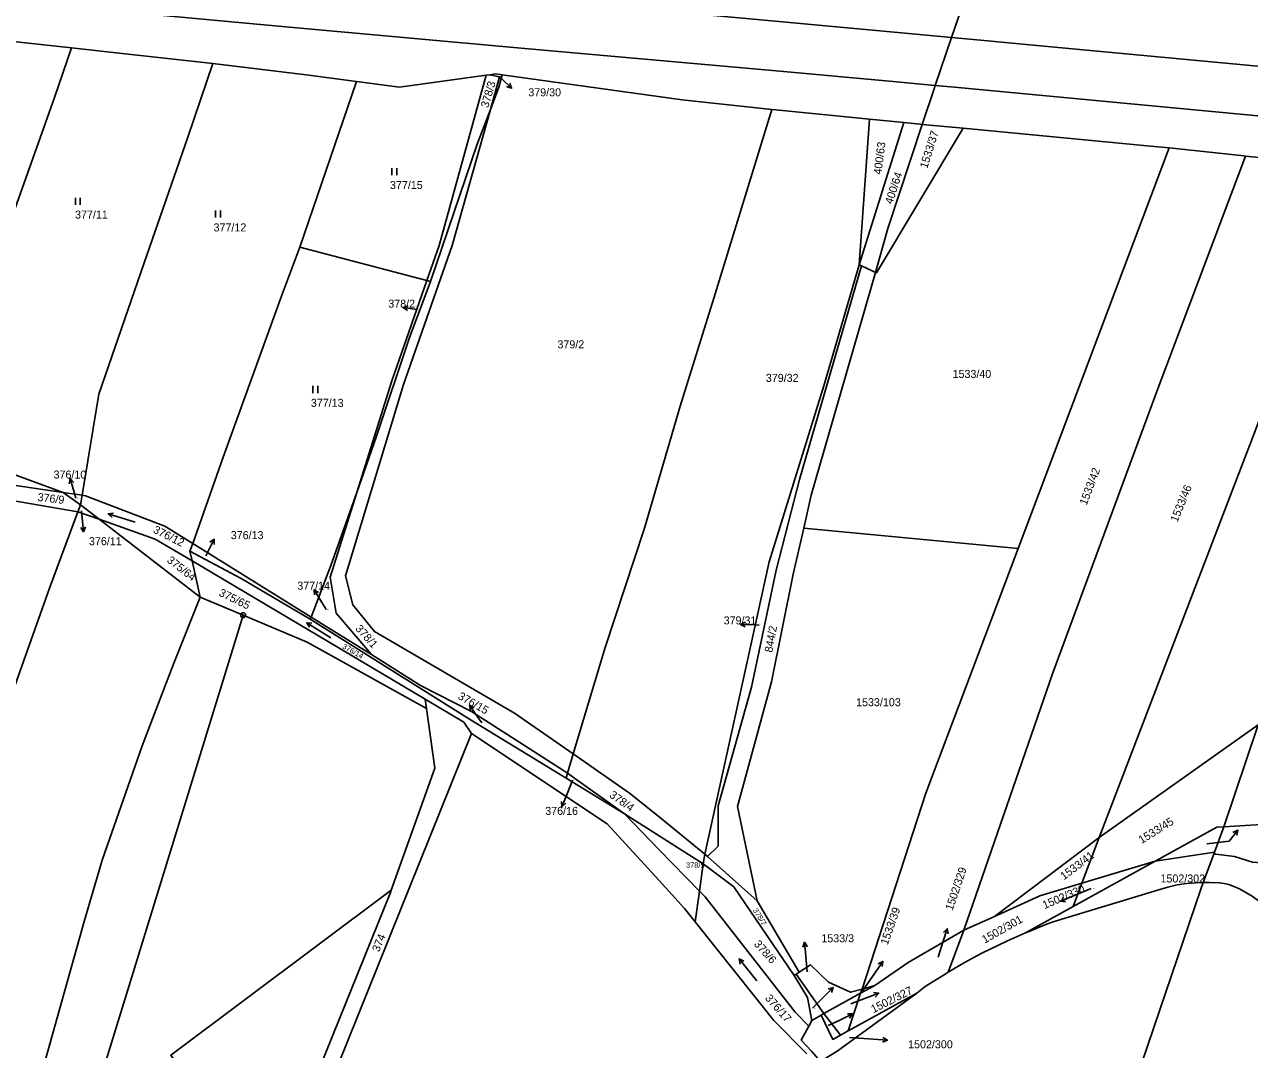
# Model space of a CAD drawing. Extents: x -737240 to -735272, y -1119606 to -1117878.
# Drawn here: x -737009.8 to -736749.6, y -1118243.1 to -1118025.3 of the extents above; entities that cross this region are included whole.
import ezdxf

# ---------------------------------------------------------------- set-up
doc = ezdxf.new("R2010")
doc.units = 0
for name, color, linetype in [('Level 1', 7, 'Continuous'), ('Level 13', 7, 'Continuous'), ('Level 16', 7, 'Continuous'), ('Level 18', 7, 'Continuous'), ('Level 25', 7, 'Continuous'), ('Level 4', 7, 'Continuous')]:
    doc.layers.add(name, color=color, linetype=linetype)

msp = doc.modelspace()

# ---------------------------------------------------------------- linework, layer by layer
at = {"layer": 'Level 1'}
for p, q in [((-736812.91, -1118028.09), (-736809.2, -1118017.18)), ((-736809.2, -1118017.18), (-736812.91, -1118028.09)), ((-736816.38, -1118038.3), (-736812.91, -1118028.09)), ((-736812.91, -1118028.09), (-736816.38, -1118038.3)), ((-736939.34, -1118037.42), (-736951.34, -1118072.65)), ((-736910.98, -1118036.01), (-736911.79, -1118036.12)), ((-736832.54, -1118076.38), (-736830.36, -1118045.47)), ((-736832.54, -1118076.38), (-736823.08, -1118046.18)), ((-736830.36, -1118045.47), (-736823.08, -1118046.18)), ((-736810.46, -1118047.38), (-736819.12, -1118046.55)), ((-736951.34, -1118072.65), (-736924.38, -1118079.73)), ((-736832.01, -1118076.63), (-736832.54, -1118076.38)), ((-736924.38, -1118079.73), (-736923.59, -1118079.94)), ((-737026.48, -1118115.63), (-737001.64, -1118124.76)), ((-737001.64, -1118124.76), (-736997.61, -1118125.35)), ((-736997.95, -1118127.41), (-737001.64, -1118124.76)), ((-736997.61, -1118125.35), (-736997.95, -1118127.41)), ((-736998.51, -1118128.86), (-736997.95, -1118127.41)), ((-736997.95, -1118127.41), (-736994.01, -1118130.45)), ((-736994.01, -1118130.45), (-736998.51, -1118128.86)), ((-736994.01, -1118130.45), (-736972.51, -1118147)), ((-736798.78, -1118136.7), (-736844.32, -1118132.33)), ((-736974.11, -1118135.6), (-736974.7, -1118137.26)), ((-736974.11, -1118135.6), (-736948.97, -1118151.23)), ((-736974.7, -1118137.26), (-736974.24, -1118139.29)), ((-736974.24, -1118139.29), (-736972.51, -1118147)), ((-736974.24, -1118139.29), (-736924.72, -1118168.66)), ((-736963.38, -1118150.85), (-736972.51, -1118147)), ((-737009.24, -1118299.65), (-736963.38, -1118150.85)), ((-736948.97, -1118151.23), (-736949.19, -1118151.7)), ((-736948.97, -1118151.23), (-736936.16, -1118159.2)), ((-736924.44, -1118170.69), (-736924.72, -1118168.66)), ((-736747.81, -1118174.14), (-736781.53, -1118198.09)), ((-736755.09, -1118195.82), (-736747.81, -1118174.14)), ((-736893.32, -1118180.32), (-736894.5, -1118184.43)), ((-736894.5, -1118184.43), (-736894.81, -1118185.49)), ((-736894.81, -1118185.49), (-736882.42, -1118193.08)), ((-736894.5, -1118184.43), (-736882.42, -1118193.08)), ((-736865.69, -1118203.69), (-736882.42, -1118193.08)), ((-736755.09, -1118195.82), (-736757.06, -1118201.18)), ((-736730.18, -1118194.26), (-736755.09, -1118195.82)), ((-736781.53, -1118198.09), (-736803.81, -1118214.83)), ((-736785.25, -1118207.8), (-736781.53, -1118198.09)), ((-736769.68, -1118203.14), (-736757.06, -1118201.18)), ((-736757.06, -1118201.18), (-736757.23, -1118201.63)), ((-736865.69, -1118203.69), (-736866.47, -1118209.45)), ((-736865.33, -1118201.6), (-736865.69, -1118203.69)), ((-736865.33, -1118201.6), (-736864.72, -1118202.1)), ((-736854.21, -1118211.54), (-736864.72, -1118202.1)), ((-736787.06, -1118212.75), (-736769.68, -1118203.14)), ((-736769.68, -1118203.14), (-736785.25, -1118207.8)), ((-736757.23, -1118201.63), (-736759.44, -1118207.66)), ((-736785.25, -1118207.8), (-736787.06, -1118212.75)), ((-736866.47, -1118209.45), (-736867.36, -1118216.03)), ((-736787.06, -1118212.75), (-736797.22, -1118218.36)), ((-736810.33, -1118217.78), (-736803.81, -1118214.83)), ((-736813.6, -1118226.68), (-736810.33, -1118217.78)), ((-736845.95, -1118227.14), (-736845.26, -1118226.69)), ((-736840.01, -1118235.5), (-736845.95, -1118227.14)), ((-736829.24, -1118229.51), (-736832.22, -1118231.17)), ((-736829.24, -1118229.51), (-736831.93, -1118230.27)), ((-736832.22, -1118231.17), (-736840.01, -1118235.5)), ((-736837, -1118243.36), (-736820.32, -1118231.12)), ((-736834.86, -1118239.18), (-736820.32, -1118231.12)), ((-736834.86, -1118239.18), (-736832.22, -1118231.17)), ((-736831.93, -1118230.27), (-736832.22, -1118231.17)), ((-736842.6, -1118236.94), (-736840.59, -1118235.82)), ((-736840.01, -1118235.5), (-736840.59, -1118235.82)), ((-736836.47, -1118240.07), (-736840.01, -1118235.5)), ((-736836.47, -1118240.07), (-736834.86, -1118239.18))]:
    msp.add_line(p, q, dxfattribs=at)
for points in [[(-736999.84, -1118030.29), (-737009.63, -1118029.2), (-737028.62, -1118027.19)], [(-736999.84, -1118030.29), (-737003.49, -1118040.84), (-737012.61, -1118066.56)], [(-736969.86, -1118033.62), (-736989.75, -1118031.41), (-736999.84, -1118030.29)], [(-736969.86, -1118033.62), (-736975.13, -1118049.29), (-736984.39, -1118075.96), (-736994.05, -1118103.91), (-736997.61, -1118125.35)], [(-736939.34, -1118037.42), (-736950, -1118036.02), (-736969.86, -1118033.62)], [(-736911.79, -1118036.12), (-736930.15, -1118038.62), (-736939.34, -1118037.42)], [(-736911.79, -1118036.12), (-736921.77, -1118072.27), (-736924.38, -1118079.73)], [(-736908.34, -1118036.06), (-736908.81, -1118035.99), (-736909.82, -1118035.85), (-736910.98, -1118036.01)], [(-736910.98, -1118036.01), (-736908.92, -1118036.45), (-736910.88, -1118043.42)], [(-736910.88, -1118043.42), (-736909.05, -1118038.66), (-736908.34, -1118036.06)], [(-736908.34, -1118036.06), (-736870.16, -1118041.36), (-736851.09, -1118043.37)], [(-736819.12, -1118046.55), (-736816.61, -1118038.98), (-736816.38, -1118038.3)], [(-736816.38, -1118038.3), (-736816.61, -1118038.98), (-736819.12, -1118046.55)], [(-736893.32, -1118180.32), (-736905.77, -1118171.67), (-736935.51, -1118154.34), (-736940.08, -1118148.67), (-736941.63, -1118142.47), (-736929.3, -1118101.83), (-736918.99, -1118072.26), (-736910.88, -1118043.42)], [(-736923.59, -1118079.94), (-736913.71, -1118050.78), (-736910.88, -1118043.42)], [(-736851.09, -1118043.37), (-736863.44, -1118083.47), (-736870.56, -1118106.4), (-736878.17, -1118132.33), (-736886.46, -1118157.72), (-736893.32, -1118180.32)], [(-736830.36, -1118045.47), (-736850.27, -1118043.46), (-736851.09, -1118043.37)], [(-736829.1, -1118078.01), (-736826.42, -1118068.71), (-736819.12, -1118046.55)], [(-736819.12, -1118046.55), (-736826.42, -1118068.71), (-736829.1, -1118078.01)], [(-736810.46, -1118047.38), (-736828.86, -1118078.12), (-736829.1, -1118078.01)], [(-736823.08, -1118046.18), (-736819.57, -1118046.52), (-736819.12, -1118046.55)], [(-736766.7, -1118051.57), (-736770.65, -1118051.19), (-736790.55, -1118049.28), (-736810.46, -1118047.38)], [(-736798.78, -1118136.7), (-736791.5, -1118117.36), (-736766.7, -1118051.57)], [(-736750.46, -1118053.28), (-736750.82, -1118053.25), (-736766.7, -1118051.57)], [(-736810.33, -1118217.78), (-736791.39, -1118163.12), (-736769.01, -1118102.5), (-736750.46, -1118053.28)], [(-736781.53, -1118198.09), (-736748.3, -1118111.34), (-736727.55, -1118055.59)], [(-736727.55, -1118055.59), (-736730.99, -1118055.21), (-736750.46, -1118053.28)], [(-736951.34, -1118072.65), (-736955.17, -1118082.83), (-736967.64, -1118117.3), (-736974.11, -1118135.6)], [(-736865.33, -1118201.6), (-736851.69, -1118139.52), (-736840.02, -1118102.1), (-736832.54, -1118076.38)], [(-736864.72, -1118202.1), (-736862.5, -1118199.94), (-736862.52, -1118191.37), (-736855.4, -1118166.1), (-736850.19, -1118141.26), (-736845.18, -1118121.98), (-736832.01, -1118076.63)], [(-736829.1, -1118078.01), (-736842.73, -1118125.32), (-736844.32, -1118132.33), (-736846.57, -1118142.11), (-736851.15, -1118165), (-736858.35, -1118191.51), (-736854.21, -1118211.54)], [(-736844.32, -1118132.33), (-736842.73, -1118125.32), (-736829.1, -1118078.01)], [(-736832.01, -1118076.63), (-736829.66, -1118077.74), (-736829.1, -1118078.01)], [(-736924.38, -1118079.73), (-736931.83, -1118101.03), (-736939.27, -1118124.74)], [(-736939.27, -1118124.74), (-736935.04, -1118112.8), (-736928.11, -1118092.04), (-736923.59, -1118079.94)], [(-737028.4, -1118121.17), (-737020.86, -1118121.96), (-737001.64, -1118124.76)], [(-737029.43, -1118124.13), (-737021.15, -1118125.01), (-736998.51, -1118128.86)], [(-736997.61, -1118125.35), (-736996.85, -1118125.46), (-736980.03, -1118131.92), (-736974.11, -1118135.6)], [(-736939.27, -1118124.74), (-736944.78, -1118140.31), (-736948.97, -1118151.23)], [(-736939.27, -1118124.74), (-736944.92, -1118142.76), (-736943.65, -1118150.38), (-736936.16, -1118159.2)], [(-736998.51, -1118128.86), (-737004.54, -1118145.1), (-737020.58, -1118190.19), (-737023.38, -1118200.86), (-737028.93, -1118218.11), (-737036.75, -1118245.28), (-737041.62, -1118262.4), (-737044.75, -1118273.81), (-737051.26, -1118299.81), (-737053.73, -1118307.95), (-737057.43, -1118322.6), (-737064.5, -1118349.56), (-737069.08, -1118368.38), (-737073.33, -1118384.02), (-737078.61, -1118401.88), (-737082.32, -1118416.88)], [(-736994.01, -1118130.45), (-736982.05, -1118134.66), (-736974.24, -1118139.29)], [(-736845.26, -1118226.69), (-736854.21, -1118211.54), (-736858.35, -1118191.51), (-736851.15, -1118165), (-736846.57, -1118142.11), (-736844.32, -1118132.33)], [(-736949.19, -1118151.7), (-736963.82, -1118143.02), (-736974.7, -1118137.26)], [(-736831.93, -1118230.27), (-736818.35, -1118188.66), (-736798.78, -1118136.7)], [(-736972.51, -1118147), (-736978.14, -1118161.04), (-736984.85, -1118178.63), (-736993.36, -1118202.91), (-736997.19, -1118215.89), (-737006.03, -1118247.48), (-737010.55, -1118262.71), (-737020.29, -1118294.69), (-737025.19, -1118311.61)], [(-736963.38, -1118150.85), (-736949.77, -1118156.59), (-736924.44, -1118170.69)], [(-736949.19, -1118151.7), (-736915.33, -1118172.9), (-736894.81, -1118185.49)], [(-736936.16, -1118159.2), (-736925.74, -1118165.78), (-736914.87, -1118171.32), (-736895.16, -1118183.96), (-736894.5, -1118184.43)], [(-736924.72, -1118168.66), (-736916.54, -1118173.59), (-736914.91, -1118175.99)], [(-736931.93, -1118209.27), (-736922.7, -1118183.38), (-736924.44, -1118170.69)], [(-736953.91, -1118277.53), (-736945.61, -1118252.3), (-736914.91, -1118175.99)], [(-736914.91, -1118175.99), (-736886.08, -1118195.14), (-736875, -1118207.21), (-736869.64, -1118213.17), (-736867.36, -1118216.03)], [(-736893.32, -1118180.32), (-736881.31, -1118188.66), (-736875, -1118193.67), (-736865.33, -1118201.6)], [(-736882.42, -1118193.08), (-736875, -1118200.67), (-736866.47, -1118209.45)], [(-736769.68, -1118203.14), (-736756.59, -1118195.91), (-736755.09, -1118195.82)], [(-736757.23, -1118201.63), (-736756.74, -1118201.6), (-736752.8, -1118202.14), (-736748.96, -1118203.31), (-736746.23, -1118203.56), (-736743.27, -1118203.28), (-736741.34, -1118202.78), (-736738.73, -1118201.37), (-736737.93, -1118200.74), (-736736.59, -1118199.12), (-736735.62, -1118197.36), (-736734.99, -1118196.41), (-736734.37, -1118195.75), (-736733.11, -1118194.92), (-736732.14, -1118194.51), (-736730.18, -1118194.26)], [(-736865.69, -1118203.69), (-736859.19, -1118208.53), (-736846.31, -1118227.38)], [(-736931.93, -1118209.27), (-736978.77, -1118244.35), (-736957.79, -1118272.35)], [(-736956.52, -1118274.04), (-736948.53, -1118250.4), (-736932.11, -1118209.76), (-736931.93, -1118209.27)], [(-736803.81, -1118214.83), (-736794.13, -1118210.45), (-736785.25, -1118207.8)], [(-736797.22, -1118218.36), (-736796.46, -1118218.03), (-736792.74, -1118216.52), (-736791.11, -1118215.94), (-736768.67, -1118209.14), (-736766.95, -1118208.62), (-736765, -1118208.15), (-736763.02, -1118207.83), (-736761.02, -1118207.68), (-736759.44, -1118207.66)], [(-736759.44, -1118207.66), (-736759.96, -1118209.06), (-736784.9, -1118282.41), (-736785.29, -1118286.84)], [(-736759.44, -1118207.66), (-736758.02, -1118207.64), (-736756.01, -1118207.72), (-736755.02, -1118207.85), (-736754.03, -1118208.09), (-736753.08, -1118208.45), (-736751.76, -1118208.98), (-736749.09, -1118210.57), (-736747.46, -1118211.75), (-736746.33, -1118212.75), (-736744.95, -1118214.23), (-736744.05, -1118215.44), (-736743.33, -1118216.78), (-736742.64, -1118218.66), (-736742.08, -1118222.4)], [(-736866.47, -1118209.45), (-736865.28, -1118210.67), (-736846.1, -1118235.22), (-736843.23, -1118238.13)], [(-736854.21, -1118211.54), (-736845.26, -1118226.69), (-736845.95, -1118227.14), (-736846.31, -1118227.38)], [(-736867.36, -1118216.03), (-736850.67, -1118236.94), (-736843.65, -1118244.05)], [(-736810.33, -1118217.78), (-736822.15, -1118224.62), (-736829.24, -1118229.51)], [(-736813.6, -1118226.68), (-736809.99, -1118224.54), (-736806.45, -1118222.66), (-736801.04, -1118220.04), (-736797.22, -1118218.36)], [(-736842.6, -1118236.94), (-736843.5, -1118232.05), (-736846.31, -1118227.38), (-736845.95, -1118227.14)], [(-736846.31, -1118227.38), (-736843.5, -1118232.05), (-736842.6, -1118236.94), (-736843.23, -1118238.13)], [(-736845.26, -1118226.69), (-736842.89, -1118225.14), (-736839.04, -1118228.78), (-736834.35, -1118230.95), (-736831.93, -1118230.27)], [(-736820.32, -1118231.12), (-736818.51, -1118229.76), (-736814.28, -1118227.09), (-736813.6, -1118226.68)], [(-736837, -1118243.36), (-736840.73, -1118245.65), (-736842.68, -1118243.51), (-736844.83, -1118241.16), (-736843.23, -1118238.13), (-736842.6, -1118236.94)], [(-736840.59, -1118235.82), (-736838.13, -1118240.99), (-736836.47, -1118240.07)], [(-736843.23, -1118238.13), (-736844.83, -1118241.16), (-736842.68, -1118243.51)]]:
    msp.add_lwpolyline(points, dxfattribs=at)
at = {"layer": 'Level 13'}
msp.add_lwpolyline([(-736809.2, -1118017.18), (-736812.91, -1118028.09), (-736816.38, -1118038.3), (-736816.61, -1118038.98), (-736819.12, -1118046.55), (-736826.42, -1118068.71), (-736829.1, -1118078.01), (-736842.73, -1118125.32), (-736844.32, -1118132.33), (-736846.57, -1118142.11), (-736851.15, -1118165), (-736858.35, -1118191.51), (-736854.21, -1118211.54), (-736845.26, -1118226.69), (-736845.95, -1118227.14), (-736846.31, -1118227.38), (-736843.5, -1118232.05), (-736842.6, -1118236.94), (-736843.23, -1118238.13), (-736844.83, -1118241.16), (-736842.68, -1118243.51)], dxfattribs=at)
msp.add_lwpolyline([(-736809.2, -1118017.18), (-736812.91, -1118028.09), (-736816.38, -1118038.3), (-736816.61, -1118038.98), (-736819.12, -1118046.55), (-736826.42, -1118068.71), (-736829.1, -1118078.01), (-736842.73, -1118125.32), (-736844.32, -1118132.33), (-736846.57, -1118142.11), (-736851.15, -1118165), (-736858.35, -1118191.51), (-736854.21, -1118211.54), (-736845.26, -1118226.69), (-736845.95, -1118227.14), (-736846.31, -1118227.38), (-736843.5, -1118232.05), (-736842.6, -1118236.94), (-736843.23, -1118238.13), (-736844.83, -1118241.16), (-736842.68, -1118243.51)], dxfattribs=at)
at = {"layer": 'Level 16'}
for points in [[(-736909.01, -1118036.29), (-736908.51, -1118036.78), (-736906.373, -1118038.885)], [(-736906.734, -1118037.827), (-736906.373, -1118038.885), (-736907.436, -1118038.54)], [(-736928.51, -1118086.13), (-736929.431, -1118085.497), (-736928.372, -1118085.139)], [(-736926.41, -1118085.92), (-736926.46, -1118085.91), (-736929.431, -1118085.497)], [(-737000.316, -1118122.908), (-737000.114, -1118121.808), (-736999.356, -1118122.63)], [(-736998.9, -1118125.99), (-736999.28, -1118124.69), (-737000.114, -1118121.808)], [(-736997.75, -1118128.65), (-736997.59, -1118130.14), (-736997.27, -1118133.123)], [(-736996.879, -1118132.075), (-736997.27, -1118133.123), (-736997.874, -1118132.182)], [(-736971.32, -1118138.24), (-736970.89, -1118137.37), (-736969.567, -1118134.678)], [(-736970.456, -1118135.355), (-736969.567, -1118134.678), (-736969.559, -1118135.796)], [(-736948.242, -1118146.536), (-736948.338, -1118145.423), (-736947.389, -1118146.014)], [(-736945.74, -1118149.66), (-736946.77, -1118147.98), (-736948.338, -1118145.423)], [(-736856.785, -1118153.335), (-736857.768, -1118152.802), (-736856.753, -1118152.335)], [(-736853.78, -1118152.93), (-736854.77, -1118152.9), (-736857.768, -1118152.802)], [(-736915.123, -1118171.063), (-736915.276, -1118169.955), (-736914.298, -1118170.498)], [(-736912.71, -1118173.71), (-736913.58, -1118172.43), (-736915.276, -1118169.955)], [(-736893.46, -1118185.89), (-736894.58, -1118188.77), (-736895.668, -1118191.566)], [(-736894.839, -1118190.815), (-736895.668, -1118191.566), (-736895.771, -1118190.453)], [(-736758.71, -1118199.4), (-736753.95, -1118198.88), (-736752.133, -1118196.493)], [(-736753.136, -1118196.986), (-736752.133, -1118196.493), (-736752.341, -1118197.591)], [(-736783.25, -1118208.93), (-736787.03, -1118210.49), (-736789.804, -1118211.633)], [(-736788.689, -1118211.714), (-736789.804, -1118211.633), (-736789.07, -1118210.79)], [(-736815.78, -1118223.5), (-736814.75, -1118220.31), (-736813.83, -1118217.455)], [(-736814.612, -1118218.253), (-736813.83, -1118217.455), (-736813.661, -1118218.56)], [(-736844.537, -1118221.379), (-736844.123, -1118220.341), (-736843.541, -1118221.295)], [(-736843.59, -1118226.59), (-736843.87, -1118223.33), (-736844.123, -1118220.341)], [(-736831.82, -1118230.67), (-736829.21, -1118226.88), (-736827.509, -1118224.409)], [(-736828.488, -1118224.949), (-736827.509, -1118224.409), (-736827.664, -1118225.516)], [(-736842.42, -1118234.36), (-736840.15, -1118232.06), (-736838.043, -1118229.924)], [(-736839.101, -1118230.285), (-736838.043, -1118229.924), (-736838.389, -1118230.987)], [(-736834.3, -1118233.39), (-736831.18, -1118232.21), (-736828.376, -1118231.144)], [(-736829.488, -1118231.032), (-736828.376, -1118231.144), (-736829.133, -1118231.967)], [(-736839.12, -1118238.05), (-736836.63, -1118236.86), (-736833.922, -1118235.569)], [(-736835.04, -1118235.548), (-736833.922, -1118235.569), (-736834.61, -1118236.45)], [(-736834.56, -1118240.57), (-736829.53, -1118240.94), (-736826.538, -1118241.16)], [(-736827.499, -1118240.588), (-736826.538, -1118241.16), (-736827.572, -1118241.585)]]:
    msp.add_lwpolyline(points, dxfattribs=at)
at = {"layer": 'Level 25'}
for p, q in [((-736931.797, -1118055.855), (-736931.797, -1118057.355)), ((-736930.775, -1118057.355), (-736930.775, -1118055.855)), ((-736999.037, -1118062.145), (-736999.037, -1118063.645)), ((-736998.015, -1118063.645), (-736998.015, -1118062.145)), ((-736969.247, -1118064.865), (-736969.247, -1118066.365)), ((-736968.225, -1118066.365), (-736968.225, -1118064.865)), ((-736948.557, -1118102.135), (-736948.557, -1118103.635)), ((-736947.535, -1118103.635), (-736947.535, -1118102.135)), ((-736986.303, -1118131.103), (-736992.037, -1118129.337)), ((-736944.798, -1118155.634), (-736949.882, -1118152.446)), ((-736854.303, -1118228.55), (-736858.057, -1118223.87))]:
    msp.add_line(p, q, dxfattribs=at)
for points in [[(-736991.228, -1118130.109), (-736992.037, -1118129.337), (-736990.934, -1118129.154)], [(-736949.3, -1118153.401), (-736949.882, -1118152.446), (-736948.769, -1118152.554)], [(-736857.821, -1118224.963), (-736858.057, -1118223.87), (-736857.041, -1118224.337)]]:
    msp.add_lwpolyline(points, dxfattribs=at)
for major_axis in [(0.414, 0.308), (0.0301, 0.0224)]:
    msp.add_ellipse((-736963.38, -1118150.85), major_axis=major_axis, ratio=0.9848078, dxfattribs=at)
at = {"layer": 'Level 4'}
for points in [[(-737233.313, -1117990.121), (-737210.41, -1117992.23), (-737181.58, -1117994.67), (-737177.12, -1117995.17), (-737161.59, -1117996.57), (-737109.55, -1118001.33), (-737056.8, -1118006.11), (-737006.77, -1118010.53), (-736954.43, -1118015.25), (-736902.05, -1118019.83), (-736850.36, -1118024.62), (-736820.5, -1118027.4), (-736812.91, -1118028.09)], [(-736816.38, -1118038.3), (-736826.07, -1118037.41), (-736850.92, -1118035.13), (-736903.57, -1118030.41), (-736955.08, -1118025.74), (-737008.02, -1118020.85), (-737060.1, -1118016.24), (-737111.07, -1118011.6), (-737162.8, -1118007.01), (-737177.74, -1118005.66), (-737188.18, -1118004.68), (-737211.67, -1118002.49), (-737233.313, -1118000.511)], [(-736812.91, -1118028.09), (-736805.23, -1118028.79), (-736799.36, -1118029.39), (-736748.66, -1118034.11), (-736723.64, -1118036.51), (-736697.76, -1118039.3), (-736671.76, -1118042.22), (-736645.75, -1118045.35), (-736620.03, -1118048.55), (-736595.43, -1118051.84), (-736580.78, -1118053.88)], [(-736816.38, -1118038.3), (-736812.31, -1118038.67), (-736724.62, -1118046.97), (-736698.3, -1118049.83), (-736671.36, -1118052.86), (-736645.81, -1118055.92), (-736621.16, -1118059.07), (-736596.14, -1118062.39), (-736584.11, -1118064.06)]]:
    msp.add_lwpolyline(points, dxfattribs=at)

# ---------------------------------------------------------------- texts
at = {"layer": 'Level 16'}
for s, p in [('379/30', (-736902.82, -1118040.59)), ('378/2', (-736932.555, -1118085.5)), ('376/10', (-737003.66, -1118121.81)), ('376/13', (-736966.02, -1118134.68)), ('376/11', (-736996.14, -1118135.97)), ('377/14', (-736951.89, -1118145.42)), ('379/31', (-736861.32, -1118152.8)), ('376/16', (-736899.22, -1118193.27)), ('1533/3', (-736840.57, -1118220.34)), ('1502/300', (-736822.14, -1118242.86))]:
    msp.add_text(s, height=1.7, dxfattribs=at).set_placement(p)
for s, rotation, p in [('376/15', 330.20802, (-736917.913, -1118168.523)), ('1502/329', 71.45118, (-736812.688, -1118213.717)), ('1502/330', 23.10489, (-736793.157, -1118213.314)), ('1533/39', 70.76502, (-736826.48, -1118221.031)), ('1502/327', 26.80758, (-736829.499, -1118235.424))]:
    msp.add_text(s, height=1.7, rotation=rotation, dxfattribs=at).set_placement(p)
at = {"layer": 'Level 18'}
for s, height, rotation, p in [('378/3', 1.7, 73.68939, (-736911.333, -1118043.141)), ('1533/37', 1.7, 72.60309, (-736818.091, -1118056.061)), ('400/63', 1.7, 82.74024, (-736827.818, -1118057.3)), ('400/64', 1.7, 71.68365, (-736825.509, -1118063.629)), ('1533/42', 1.7, 69.30666, (-736784.219, -1118127.607)), ('1533/46', 1.7, 67.81455, (-736764.937, -1118131.205)), ('376/9', 1.7, 353.14587, (-737007.13, -1118126.544)), ('376/12', 1.7, 333.41301, (-736982.66, -1118133.231)), ('375/64', 1.7, 322.21602, (-736979.725, -1118139.462)), ('375/65', 1.7, 334.04445, (-736968.697, -1118146.636)), ('378/1', 1.7, 311.769, (-736939.674, -1118153.785)), ('379/31', 0.1, 0.33084, (-736853.63, -1118152.929)), ('844/2', 1.7, 79.66341, (-736850.989, -1118158.869)), ('376/14', 1.14, 330.25509, (-736942.425, -1118157.778)), ('378/4', 1.7, 324.67446, (-736885.746, -1118189.379)), ('1533/45', 1.7, 31.72356, (-736772.539, -1118199.466)), ('1533/41', 1.7, 36.94905, (-736789.032, -1118207.182)), ('378/7', 1.14, 301.11084, (-736855.164, -1118213.52)), ('1502/301', 1.7, 29.62881, (-736805.875, -1118220.649)), ('374', 1.7, 67.43142, (-736934.531, -1118222.523)), ('378/6', 1.7, 311.49063, (-736855.002, -1118220.792)), ('376/17', 1.7, 311.42223, (-736852.643, -1118232.302)), ('1533/39', 0.1, 22.34061, (-736831.658, -1118230.603))]:
    msp.add_text(s, height=height, rotation=rotation, dxfattribs=at).set_placement(p)
for s, height, p in [('379/30', 0.1, (-736908.86, -1118036.29)), ('377/15', 1.7, (-736932.2, -1118060.29)), ('377/11', 1.7, (-736999.1, -1118066.58)), ('377/12', 1.7, (-736969.68, -1118069.3)), ('378/2', 0.1, (-736926.285, -1118085.92)), ('379/2', 1.7, (-736896.625, -1118094.14)), ('379/32', 1.7, (-736852.36, -1118101.27)), ('1533/40', 1.7, (-736812.695, -1118100.43)), ('377/13', 1.7, (-736949.01, -1118106.57)), ('376/10', 0.1, (-736998.75, -1118125.99)), ('376/11', 0.1, (-736997.6, -1118128.65)), ('376/13', 0.1, (-736971.17, -1118138.24)), ('377/14', 0.1, (-736945.59, -1118149.66)), ('1533/103', 1.7, (-736833.19, -1118170.18)), ('376/15', 0.1, (-736912.56, -1118173.71)), ('376/16', 0.1, (-736893.31, -1118185.89)), ('1502/324', 0.1, (-736758.51, -1118199.4)), ('378/5', 1.14, (-736869.325, -1118204.51)), ('1502/302', 1.7, (-736768.53, -1118207.63)), ('1502/330', 0.1, (-736783.05, -1118208.93)), ('1502/329', 0.1, (-736815.58, -1118223.5)), ('1533/3', 0.1, (-736843.44, -1118226.59)), ('1533/38', 0.1, (-736842.245, -1118234.36)), ('1502/328', 0.1, (-736834.1, -1118233.39)), ('1502/327', 0.1, (-736838.92, -1118238.05)), ('1502/300', 0.1, (-736834.36, -1118240.57))]:
    msp.add_text(s, height=height, dxfattribs=at).set_placement(p)

doc.saveas('drawing.dxf')
